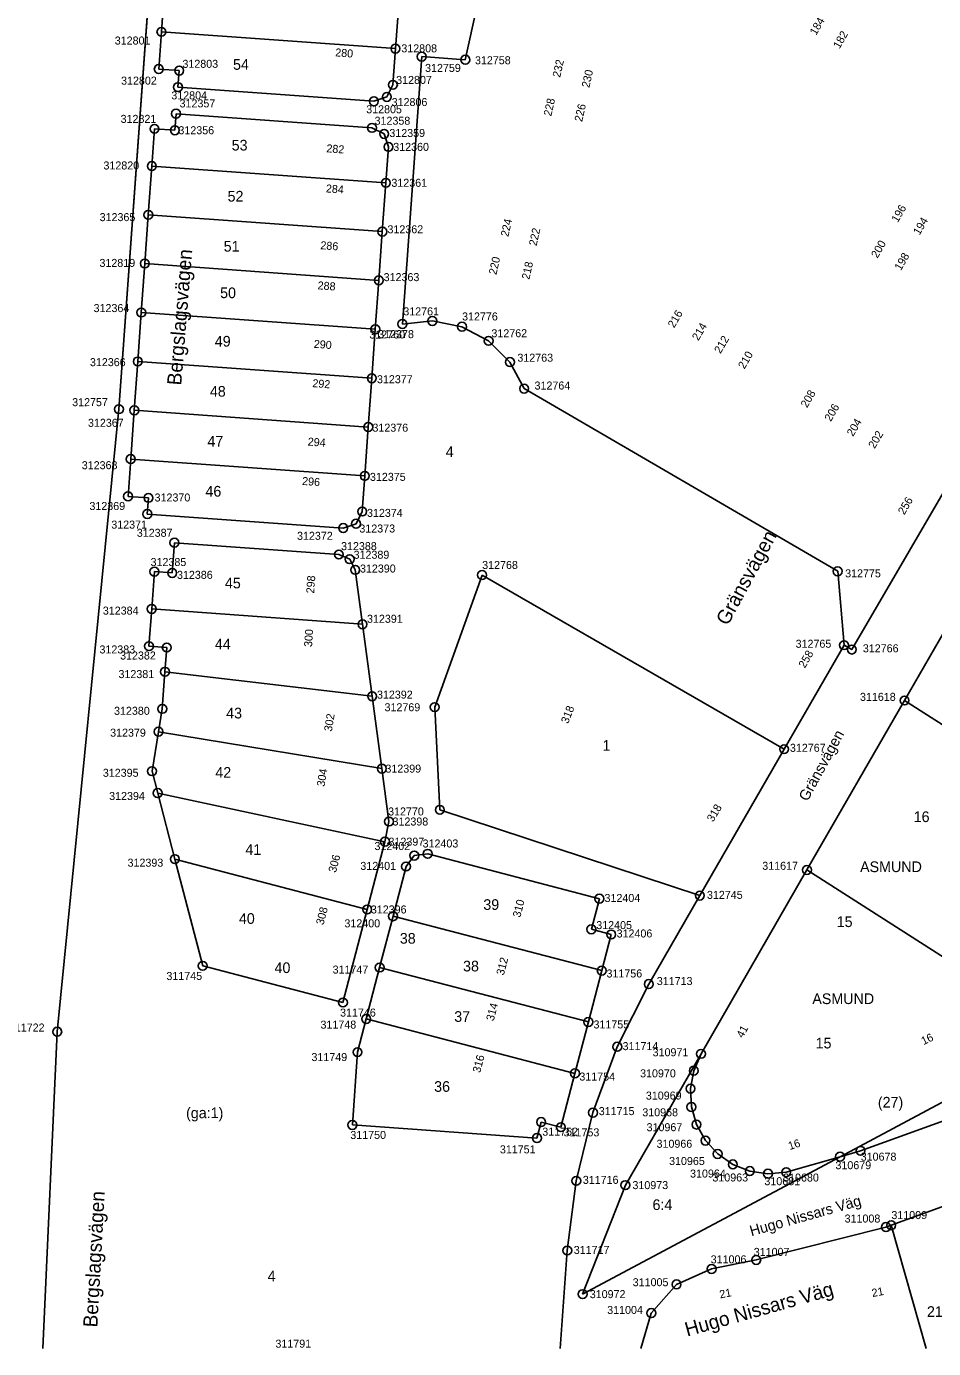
# Model space of a CAD drawing. Extents: x 141995 to 152570, y 6580184 to 6586000.
# Drawn here: x 142442.1 to 142544.1, y 6585000 to 6585148.7 of the extents above; entities that cross this region are included whole.
import ezdxf

# ---------------------------------------------------------------- set-up
doc = ezdxf.new("R2010")
doc.units = 0
for name, color, linetype in [('Level 10', 7, 'Continuous'), ('Level 40', 7, 'Continuous'), ('Level 42', 7, 'Continuous'), ('Level 43', 7, 'Continuous'), ('Level 5', 7, 'Continuous'), ('Level 51', 7, 'Continuous'), ('Level 52', 7, 'Continuous'), ('Level 53', 7, 'Continuous'), ('Level 54', 7, 'Continuous'), ('Level 55', 7, 'Continuous'), ('Level 58', 7, 'Continuous'), ('Level 59', 7, 'Continuous'), ('Level 6', 7, 'Continuous'), ('Level 7', 7, 'Continuous')]:
    doc.layers.add(name, color=color, linetype=linetype)

msp = doc.modelspace()

# ---------------------------------------------------------------- linework, layer by layer
at = {"layer": 'Level 10'}
for centre in [(142457.27, 6585148.08), (142483.59, 6585146.19), (142486.54, 6585145.29), (142456.97, 6585143.89), (142459.27, 6585143.72), (142491.44, 6585144.94), (142459.13, 6585141.86), (142482.62, 6585140.76), (142483.3, 6585142.12), (142481.16, 6585140.27), (142458.91, 6585138.87), (142456.49, 6585137.17), (142458.78, 6585137.01), (142480.95, 6585137.28), (142482.32, 6585136.6), (142482.8, 6585135.14), (142456.19, 6585132.98), (142482.51, 6585131.1), (142455.79, 6585127.5), (142482.11, 6585125.61), (142455.4, 6585122.02), (142481.72, 6585120.13), (142455, 6585116.51), (142487.74, 6585115.57), (142481.32, 6585114.63), (142484.37, 6585115.22), (142491.07, 6585114.92), (142494.06, 6585113.33), (142454.61, 6585111.01), (142496.46, 6585110.94), (142480.93, 6585109.12), (142498.06, 6585107.95), (142452.49, 6585105.64), (142454.22, 6585105.52), (142480.53, 6585103.63), (142453.82, 6585100.03), (142480.14, 6585098.14), (142453.52, 6585095.84), (142455.81, 6585095.67), (142455.68, 6585093.85), (142479.85, 6585094.13), (142477.71, 6585092.27), (142479.16, 6585092.76), (142458.73, 6585090.63), (142477.22, 6585089.3), (142478.44, 6585088.77), (142456.48, 6585087.37), (142458.48, 6585087.22), (142479.06, 6585087.57), (142533.32, 6585087.41), (142493.33, 6585086.99), (142456.18, 6585083.18), (142479.88, 6585081.45), (142455.87, 6585078.99), (142457.87, 6585078.84), (142534.04, 6585079.1), (142534.91, 6585078.61), (142457.67, 6585076.11), (142480.97, 6585073.36), (142540.84, 6585072.88), (142457.37, 6585071.94), (142488, 6585072.13), (142456.94, 6585069.37), (142527.3, 6585067.41), (142456.21, 6585064.93), (142482.06, 6585065.22), (142456.85, 6585062.47), (142488.58, 6585060.59), (142482.86, 6585059.27), (142482.41, 6585057), (142458.78, 6585055.04), (142485.7, 6585055.44), (142487.22, 6585055.64), (142484.78, 6585054.21), (142529.86, 6585053.82), (142506.52, 6585050.59), (142517.82, 6585050.94), (142480.41, 6585049.38), (142483.32, 6585048.62), (142505.62, 6585047.15), (142507.85, 6585046.57), (142461.91, 6585043.04), (142481.81, 6585042.85), (142506.79, 6585042.5), (142512.08, 6585040.99), (142477.68, 6585038.92), (142480.3, 6585037.07), (142505.28, 6585036.73), (142445.55, 6585035.63), (142508.53, 6585033.94), (142479.32, 6585033.33), (142517.95, 6585033.14), (142503.77, 6585030.95), (142517.14, 6585031.25), (142516.77, 6585029.23), (142505.8, 6585026.53), (142516.87, 6585027.17), (142478.74, 6585025.15), (142499.97, 6585025.47), (142502.19, 6585024.9), (142517.44, 6585025.19), (142499.5, 6585023.67), (142518.45, 6585023.39), (142519.83, 6585021.88), (142535.89, 6585022.24), (142521.53, 6585020.71), (142533.59, 6585021.58), (142503.92, 6585018.86), (142523.44, 6585019.96), (142525.48, 6585019.66), (142527.53, 6585019.83), (142509.44, 6585018.38), (142538.75, 6585013.66), (142539.34, 6585013.87), (142502.91, 6585011.03), (142524.16, 6585009.97), (142519.14, 6585008.95), (142515.2, 6585007.22), (142504.64, 6585006.12), (142512.36, 6585003.99)]:
    msp.add_circle(centre, 0.5, dxfattribs=at)
at = {"layer": 'Level 5'}
for points in [[(142452.49, 6585105.64), (142457.02, 6585168.35)], [(142534.91, 6585078.61), (142586.48, 6585167.12)], [(142452.49, 6585105.64), (142445.55, 6585035.63)], [(142540.84, 6585072.88), (142549.82, 6585088.46)], [(142534.04, 6585079.1), (142527.3, 6585067.41)], [(142534.91, 6585078.61), (142534.04, 6585079.1)], [(142529.86, 6585053.82), (142540.84, 6585072.88)], [(142527.3, 6585067.41), (142517.82, 6585050.94)], [(142529.86, 6585053.82), (142517.95, 6585033.14)], [(142517.82, 6585050.94), (142512.08, 6585040.99)], [(142512.08, 6585040.99), (142508.53, 6585033.94)], [(142443.92, 6585000), (142445.55, 6585035.63)], [(142533.59, 6585021.58), (142559.07, 6585035.18)], [(142508.53, 6585033.94), (142505.8, 6585026.53)], [(142517.14, 6585031.25), (142517.95, 6585033.14)], [(142516.77, 6585029.23), (142517.14, 6585031.25)], [(142516.87, 6585027.17), (142516.77, 6585029.23)], [(142517.44, 6585025.19), (142516.87, 6585027.17)], [(142505.8, 6585026.53), (142503.92, 6585018.86)], [(142518.45, 6585023.39), (142517.44, 6585025.19)], [(142519.83, 6585021.88), (142518.45, 6585023.39)], [(142521.53, 6585020.71), (142519.83, 6585021.88)], [(142523.44, 6585019.96), (142521.53, 6585020.71)], [(142533.59, 6585021.58), (142527.53, 6585019.83)], [(142525.48, 6585019.66), (142523.44, 6585019.96)], [(142527.53, 6585019.83), (142525.48, 6585019.66)], [(142503.92, 6585018.86), (142502.91, 6585011.03)], [(142539.34, 6585013.87), (142552.92, 6585018.77)], [(142524.16, 6585009.97), (142538.75, 6585013.66)], [(142538.75, 6585013.66), (142539.34, 6585013.87)], [(142502.91, 6585011.03), (142502.12, 6585000)], [(142515.2, 6585007.22), (142519.14, 6585008.95)], [(142519.14, 6585008.95), (142524.16, 6585009.97)], [(142512.36, 6585003.99), (142515.2, 6585007.22)], [(142511.18, 6585000), (142512.36, 6585003.99)]]:
    msp.add_lwpolyline(points, dxfattribs=at)
at = {"layer": 'Level 6'}
for points in [[(142457.88, 6585180.44), (142452.49, 6585105.64), (142445.55, 6585035.63), (142443.92, 6585000)], [(142502.12, 6585000), (142502.91, 6585011.03), (142503.92, 6585018.86), (142505.8, 6585026.53), (142508.53, 6585033.94), (142512.08, 6585040.99), (142517.82, 6585050.94), (142527.3, 6585067.41), (142534.04, 6585079.1), (142534.91, 6585078.61), (142586.48, 6585167.12)], [(142549.82, 6585088.46), (142540.84, 6585072.88), (142529.86, 6585053.82), (142517.95, 6585033.14), (142517.14, 6585031.25), (142516.77, 6585029.23), (142516.87, 6585027.17), (142517.44, 6585025.19), (142518.45, 6585023.39), (142519.83, 6585021.88), (142521.53, 6585020.71), (142523.44, 6585019.96), (142525.48, 6585019.66), (142527.53, 6585019.83), (142533.59, 6585021.58), (142535.89, 6585022.24), (142549.38, 6585027.12)], [(142595.69, 6585000), (142585.79, 6585027.72), (142584.44, 6585029.89), (142582.3, 6585031.3), (142579.78, 6585031.69), (142577.31, 6585030.99), (142566.52, 6585025.22), (142562.52, 6585023.31), (142552.92, 6585018.77), (142539.34, 6585013.87), (142538.75, 6585013.66), (142524.16, 6585009.97), (142519.14, 6585008.95), (142515.2, 6585007.22), (142512.36, 6585003.99), (142511.18, 6585000)]]:
    msp.add_lwpolyline(points, dxfattribs=at)
at = {"layer": 'Level 7'}
for points in [[(142498.21, 6585175.6), (142491.44, 6585144.94)], [(142457.27, 6585148.08), (142457.67, 6585153.57)], [(142483.99, 6585151.67), (142483.59, 6585146.19)], [(142456.97, 6585143.89), (142457.27, 6585148.08)], [(142483.59, 6585146.19), (142457.27, 6585148.08)], [(142483.59, 6585146.19), (142483.3, 6585142.12)], [(142486.54, 6585145.29), (142484.37, 6585115.22)], [(142491.44, 6585144.94), (142486.54, 6585145.29)], [(142459.27, 6585143.72), (142456.97, 6585143.89)], [(142459.13, 6585141.86), (142459.27, 6585143.72)], [(142481.16, 6585140.27), (142459.13, 6585141.86)], [(142483.3, 6585142.12), (142482.62, 6585140.76)], [(142482.62, 6585140.76), (142481.16, 6585140.27)], [(142458.78, 6585137.01), (142458.91, 6585138.87)], [(142458.91, 6585138.87), (142480.95, 6585137.28)], [(142456.19, 6585132.98), (142456.49, 6585137.17)], [(142456.49, 6585137.17), (142458.78, 6585137.01)], [(142480.95, 6585137.28), (142482.32, 6585136.6)], [(142482.32, 6585136.6), (142482.8, 6585135.14)], [(142482.8, 6585135.14), (142482.51, 6585131.1)], [(142455.79, 6585127.5), (142456.19, 6585132.98)], [(142456.19, 6585132.98), (142482.51, 6585131.1)], [(142482.51, 6585131.1), (142482.11, 6585125.61)], [(142455.4, 6585122.02), (142455.79, 6585127.5)], [(142455.79, 6585127.5), (142482.11, 6585125.61)], [(142482.11, 6585125.61), (142481.72, 6585120.13)], [(142455, 6585116.51), (142455.4, 6585122.02)], [(142455.4, 6585122.02), (142481.72, 6585120.13)], [(142481.72, 6585120.13), (142481.32, 6585114.63)], [(142454.61, 6585111.01), (142455, 6585116.51)], [(142481.32, 6585114.63), (142455, 6585116.51)], [(142481.32, 6585114.63), (142480.93, 6585109.12)], [(142484.37, 6585115.22), (142487.74, 6585115.57)], [(142487.74, 6585115.57), (142491.07, 6585114.92)], [(142491.07, 6585114.92), (142494.06, 6585113.33)], [(142494.06, 6585113.33), (142496.46, 6585110.94)], [(142454.22, 6585105.52), (142454.61, 6585111.01)], [(142480.93, 6585109.12), (142454.61, 6585111.01)], [(142496.46, 6585110.94), (142498.06, 6585107.95)], [(142480.93, 6585109.12), (142480.53, 6585103.63)], [(142498.06, 6585107.95), (142533.32, 6585087.41)], [(142453.82, 6585100.03), (142454.22, 6585105.52)], [(142480.53, 6585103.63), (142454.22, 6585105.52)], [(142480.53, 6585103.63), (142480.14, 6585098.14)], [(142453.52, 6585095.84), (142453.82, 6585100.03)], [(142480.14, 6585098.14), (142453.82, 6585100.03)], [(142480.14, 6585098.14), (142479.85, 6585094.13)], [(142455.81, 6585095.67), (142453.52, 6585095.84)], [(142455.68, 6585093.85), (142455.81, 6585095.67)], [(142477.71, 6585092.27), (142455.68, 6585093.85)], [(142479.85, 6585094.13), (142479.16, 6585092.76)], [(142479.16, 6585092.76), (142477.71, 6585092.27)], [(142458.48, 6585087.22), (142458.73, 6585090.63)], [(142458.73, 6585090.63), (142477.22, 6585089.3)], [(142477.22, 6585089.3), (142478.44, 6585088.77)], [(142478.44, 6585088.77), (142479.06, 6585087.57)], [(142456.18, 6585083.18), (142456.48, 6585087.37)], [(142456.48, 6585087.37), (142458.48, 6585087.22)], [(142479.06, 6585087.57), (142479.88, 6585081.45)], [(142493.33, 6585086.99), (142488, 6585072.13)], [(142527.3, 6585067.41), (142493.33, 6585086.99)], [(142533.32, 6585087.41), (142534.04, 6585079.1)], [(142455.87, 6585078.99), (142456.18, 6585083.18)], [(142456.18, 6585083.18), (142479.88, 6585081.45)], [(142479.88, 6585081.45), (142480.97, 6585073.36)], [(142457.87, 6585078.84), (142455.87, 6585078.99)], [(142457.67, 6585076.11), (142457.87, 6585078.84)], [(142457.37, 6585071.94), (142457.67, 6585076.11)], [(142457.67, 6585076.11), (142480.97, 6585073.36)], [(142480.97, 6585073.36), (142482.06, 6585065.22)], [(142540.84, 6585072.88), (142570.82, 6585053.75)], [(142456.94, 6585069.37), (142457.37, 6585071.94)], [(142488, 6585072.13), (142488.58, 6585060.59)], [(142456.21, 6585064.93), (142456.94, 6585069.37)], [(142482.06, 6585065.22), (142456.94, 6585069.37)], [(142456.85, 6585062.47), (142456.21, 6585064.93)], [(142482.06, 6585065.22), (142482.86, 6585059.27)], [(142458.78, 6585055.04), (142456.85, 6585062.47)], [(142456.85, 6585062.47), (142482.41, 6585057)], [(142488.58, 6585060.59), (142517.82, 6585050.94)], [(142482.86, 6585059.27), (142482.41, 6585057)], [(142482.41, 6585057), (142480.41, 6585049.38)], [(142480.41, 6585049.38), (142458.78, 6585055.04)], [(142458.78, 6585055.04), (142461.91, 6585043.04)], [(142484.78, 6585054.21), (142485.7, 6585055.44)], [(142485.7, 6585055.44), (142487.22, 6585055.64)], [(142487.22, 6585055.64), (142506.52, 6585050.59)], [(142483.32, 6585048.62), (142484.78, 6585054.21)], [(142529.86, 6585053.82), (142559.07, 6585035.18)], [(142506.52, 6585050.59), (142505.62, 6585047.15)], [(142480.41, 6585049.38), (142477.68, 6585038.92)], [(142483.32, 6585048.62), (142481.81, 6585042.85)], [(142483.32, 6585048.62), (142506.79, 6585042.5)], [(142505.62, 6585047.15), (142507.85, 6585046.57)], [(142507.85, 6585046.57), (142506.79, 6585042.5)], [(142477.68, 6585038.92), (142461.91, 6585043.04)], [(142480.3, 6585037.07), (142481.81, 6585042.85)], [(142505.28, 6585036.73), (142481.81, 6585042.85)], [(142506.79, 6585042.5), (142505.28, 6585036.73)], [(142479.32, 6585033.33), (142480.3, 6585037.07)], [(142503.77, 6585030.95), (142480.3, 6585037.07)], [(142505.28, 6585036.73), (142503.77, 6585030.95)], [(142478.74, 6585025.15), (142479.32, 6585033.33)], [(142509.44, 6585018.38), (142517.95, 6585033.14)], [(142503.77, 6585030.95), (142502.19, 6585024.9)], [(142499.97, 6585025.47), (142499.5, 6585023.67)], [(142502.19, 6585024.9), (142499.97, 6585025.47)], [(142499.5, 6585023.67), (142478.74, 6585025.15)], [(142533.59, 6585021.58), (142504.64, 6585006.12)], [(142504.64, 6585006.12), (142509.44, 6585018.38)], [(142539.34, 6585013.87), (142543.28, 6585000)]]:
    msp.add_lwpolyline(points, dxfattribs=at)

# ---------------------------------------------------------------- texts
at = {"layer": 'Level 40'}
msp.add_text('Hugo Nissars Väg', height=1.2, rotation=15.7144, dxfattribs=at).set_placement((142523.62, 6585012.62))
at = {"layer": 'Level 42'}
msp.add_text('Gränsvägen', height=1.2, rotation=61.4425, dxfattribs=at).set_placement((142529.92, 6585061.46))
at = {"layer": 'Level 43'}
for s, rotation, p in [('Bergslagsvägen', 85.3118, (142459.49, 6585108.28)), ('Gränsvägen', 61.4425, (142520.95, 6585081.21)), ('Bergslagsvägen', 86.8417, (142450.06, 6585002.35)), ('Hugo Nissars Väg', 15.7144, (142516.39, 6585001.34))]:
    msp.add_text(s, height=1.6, rotation=rotation, dxfattribs=at).set_placement(p)
at = {"layer": 'Level 51'}
for s, rotation, p in [('54', 0.0522, (142465.32, 6585143.81)), ('53', 0.0522, (142465.17, 6585134.73)), ('52', 0.0522, (142464.71, 6585128.99)), ('51', 0.0522, (142464.27, 6585123.36)), ('50', 0.0522, (142463.87, 6585118.13)), ('49', 0.0522, (142463.27, 6585112.68)), ('48', 0.0522, (142462.72, 6585107.05)), ('47', 0.0522, (142462.44, 6585101.43)), ('4', 0.0522, (142489.24, 6585100.25)), ('46', 0.0522, (142462.22, 6585095.81)), ('45', 0.0522, (142464.41, 6585085.49)), ('44', 0.0522, (142463.28, 6585078.62)), ('43', 0.0522, (142464.55, 6585070.86)), ('1', 0.0522, (142506.87, 6585067.23)), ('42', 0.0522, (142463.33, 6585064.19)), ('41', 0.0522, (142466.71, 6585055.52)), ('39', 0.0522, (142493.47, 6585049.33)), ('40', 0.0522, (142465.98, 6585047.76)), ('38', 0.0522, (142491.19, 6585042.41)), ('37', 0.0522, (142490.2, 6585036.74)), ('15', 0.0514, (142530.84, 6585033.75)), ('36', 0.0522, (142487.94, 6585028.87)), ('(ga:1)', 0.0522, (142460.04, 6585025.91)), ('6:4', 0.0514, (142512.5, 6585015.58)), ('4', 0.0522, (142469.22, 6585007.56))]:
    msp.add_text(s, height=1.2, rotation=rotation, dxfattribs=at).set_placement(p)
at = {"layer": 'Level 52'}
msp.add_text('(27)', height=1.2, rotation=0.0514, dxfattribs=at).set_placement((142537.84, 6585027.1))
at = {"layer": 'Level 53'}
for s, rotation, p in [('312801', 0.0522, (142452.02, 6585146.65)), ('312808', 0.0522, (142484.25, 6585145.77)), ('312803', 0.0522, (142459.63, 6585144.03)), ('312759', 0.0522, (142486.92, 6585143.57)), ('312758', 0.0522, (142492.53, 6585144.43)), ('312802', 0.0522, (142452.73, 6585142.14)), ('312807', 0.0522, (142483.67, 6585142.22)), ('312804', 0.0522, (142458.38, 6585140.48)), ('312357', 0.0522, (142459.31, 6585139.58)), ('312805', 0.0522, (142480.3, 6585138.92)), ('312806', 0.0522, (142483.16, 6585139.73)), ('312821', 0.0522, (142452.68, 6585137.84)), ('312358', 0.0522, (142481.24, 6585137.63)), ('312356', 0.0522, (142459.18, 6585136.56)), ('312359', 0.0522, (142482.9, 6585136.25)), ('312360', 0.0522, (142483.34, 6585134.69)), ('312820', 0.0522, (142450.75, 6585132.6)), ('312361', 0.0522, (142483.13, 6585130.65)), ('312365', 0.0522, (142450.32, 6585126.79)), ('312362', 0.0522, (142482.69, 6585125.42)), ('312819', 0.0522, (142450.3, 6585121.64)), ('312363', 0.0522, (142482.26, 6585120.04)), ('312364', 0.0522, (142449.64, 6585116.56)), ('312761', 0.0522, (142484.47, 6585116.19)), ('312776', 0.0522, (142491.08, 6585115.62)), ('312760', 0.0522, (142480.65, 6585113.59)), ('312378', 0.0522, (142481.65, 6585113.63)), ('312762', 0.0522, (142494.38, 6585113.73)), ('312763', 0.0522, (142497.3, 6585110.98)), ('312366', 0.0522, (142449.23, 6585110.48)), ('312377', 0.0522, (142481.51, 6585108.56)), ('312764', 0.0522, (142499.23, 6585107.85)), ('312757', 0.0522, (142447.23, 6585105.98)), ('312367', 0.0522, (142449.01, 6585103.66)), ('312376', 0.0522, (142481, 6585103.11)), ('312368', 0.0522, (142448.31, 6585098.89)), ('312375', 0.0522, (142480.72, 6585097.58)), ('312369', 0.0522, (142449.17, 6585094.3)), ('312370', 0.0522, (142456.5, 6585095.26)), ('312374', 0.0522, (142480.39, 6585093.53)), ('312371', 0.0522, (142451.63, 6585092.21)), ('312387', 0.0522, (142454.5, 6585091.29)), ('312373', 0.0522, (142479.53, 6585091.77)), ('312372', 0.0522, (142472.52, 6585090.95)), ('312388', 0.0522, (142477.47, 6585089.79)), ('312389', 0.0522, (142478.88, 6585088.82)), ('312385', 0.0522, (142456.05, 6585088)), ('312390', 0.0522, (142479.6, 6585087.27)), ('312768', 0.0522, (142493.34, 6585087.67)), ('312775', 0.0514, (142534.16, 6585086.73)), ('312386', 0.0522, (142459.02, 6585086.56)), ('312384', 0.0522, (142450.68, 6585082.54)), ('312391', 0.0522, (142480.39, 6585081.62)), ('312383', 0.0522, (142450.3, 6585078.17)), ('312765', 0.0514, (142528.59, 6585078.81)), ('312766', 0.0514, (142536.15, 6585078.3)), ('312382', 0.0522, (142452.62, 6585077.49)), ('312381', 0.0522, (142452.44, 6585075.4)), ('312392', 0.0522, (142481.51, 6585073.09)), ('311618', 0.0514, (142535.83, 6585072.84)), ('312380', 0.0522, (142451.94, 6585071.27)), ('312769', 0.0522, (142482.36, 6585071.67)), ('312379', 0.0522, (142451.5, 6585068.81)), ('312767', 0.0514, (142527.95, 6585067.11)), ('312399', 0.0522, (142482.46, 6585064.77)), ('312395', 0.0522, (142450.68, 6585064.3)), ('312394', 0.0522, (142451.39, 6585061.69)), ('312770', 0.0522, (142482.76, 6585059.95)), ('312398', 0.0522, (142483.26, 6585058.82)), ('312402', 0.0522, (142481.23, 6585056.06)), ('312397', 0.0522, (142482.81, 6585056.55)), ('312403', 0.0522, (142486.64, 6585056.35)), ('312393', 0.0522, (142453.46, 6585054.19)), ('312401', 0.0522, (142479.64, 6585053.83)), ('311617', 0.0514, (142524.84, 6585053.84)), ('312404', 0.0522, (142507.1, 6585050.22)), ('312745', 0.0514, (142518.62, 6585050.57)), ('312396', 0.0522, (142480.82, 6585048.93)), ('312400', 0.0522, (142477.85, 6585047.37)), ('312405', 0.0522, (142506.17, 6585047.17)), ('312406', 0.0514, (142508.46, 6585046.23)), ('311747', 0.0522, (142476.52, 6585042.17)), ('311745', 0.0522, (142457.83, 6585041.45)), ('311756', 0.0514, (142507.32, 6585041.73)), ('311713', 0.0514, (142512.98, 6585040.88)), ('311746', 0.0522, (142477.36, 6585037.33)), ('311722', 0.0522, (142440.11, 6585035.65)), ('311748', 0.0522, (142475.16, 6585035.98)), ('311755', 0.0514, (142505.86, 6585036)), ('311714', 0.0514, (142509.13, 6585033.56)), ('311749', 0.0522, (142474.14, 6585032.33)), ('310971', 0.0514, (142512.51, 6585032.87)), ('310970', 0.0514, (142511.1, 6585030.5)), ('311754', 0.0514, (142504.27, 6585030.14)), ('310969', 0.0514, (142511.75, 6585028)), ('311715', 0.0514, (142506.45, 6585026.25)), ('310968', 0.0514, (142511.35, 6585026.12)), ('310967', 0.0514, (142511.83, 6585024.44)), ('311750', 0.0522, (142478.51, 6585023.57)), ('311752', 0.0514, (142500.1, 6585023.94)), ('311753', 0.0514, (142502.5, 6585023.86)), ('311751', 0.0514, (142495.33, 6585021.95)), ('310966', 0.0514, (142512.95, 6585022.58)), ('310965', 0.0514, (142514.36, 6585020.64)), ('310679', 0.0514, (142533.07, 6585020.17)), ('310678', 0.0514, (142535.91, 6585021.13)), ('311716', 0.0514, (142504.66, 6585018.52)), ('310964', 0.0514, (142516.72, 6585019.23)), ('310963', 0.0514, (142519.23, 6585018.79)), ('310681', 0.0514, (142525.08, 6585018.37)), ('310680', 0.0514, (142527.19, 6585018.78)), ('310973', 0.0514, (142510.24, 6585017.93)), ('311008', 0.0514, (142534.1, 6585014.17)), ('311009', 0.0514, (142539.36, 6585014.56)), ('311717', 0.0514, (142503.64, 6585010.64)), ('311006', 0.0514, (142519.04, 6585009.58)), ('311007', 0.0514, (142523.88, 6585010.42)), ('311005', 0.0514, (142510.27, 6585007.01)), ('310972', 0.0514, (142505.44, 6585005.67)), ('311004', 0.0514, (142507.4, 6585003.89)), ('311791', 0.0522, (142470.09, 6585000.1))]:
    msp.add_text(s, height=0.9, rotation=rotation, dxfattribs=at).set_placement(p)
at = {"layer": 'Level 54'}
for s, rotation, p in [('184', 59.8427, (142530.89, 6585147.63)), ('182', 59.8427, (142533.52, 6585146.11)), ('280', 355.5341, (142476.79, 6585145.33)), ('232', 77.448, (142502.11, 6585142.89)), ('230', 77.448, (142505.39, 6585141.74)), ('228', 77.448, (142501.11, 6585138.54)), ('226', 77.448, (142504.58, 6585137.91)), ('282', 355.8751, (142475.8, 6585134.54)), ('284', 355.8751, (142475.74, 6585130.03)), ('196', 59.7706, (142540.07, 6585126.56)), ('224', 77.447, (142496.28, 6585124.98)), ('194', 59.7706, (142542.52, 6585125.15)), ('222', 77.447, (142499.45, 6585123.95)), ('286', 355.9001, (142475.12, 6585123.64)), ('200', 59.7706, (142537.79, 6585122.56)), ('220', 77.447, (142494.94, 6585120.71)), ('218', 77.447, (142498.64, 6585120.17)), ('198', 59.7706, (142540.42, 6585121.16)), ('288', 355.9001, (142474.81, 6585119.13)), ('216', 59.7267, (142514.92, 6585114.71)), ('214', 59.7267, (142517.65, 6585113.28)), ('290', 355.7231, (142474.38, 6585112.55)), ('212', 59.7267, (142520.14, 6585111.83)), ('210', 59.7267, (142522.83, 6585110.09)), ('292', 355.7231, (142474.22, 6585108.13)), ('208', 59.7266, (142529.87, 6585105.73)), ('206', 59.7266, (142532.54, 6585104.18)), ('204', 59.6236, (142535.05, 6585102.51)), ('202', 59.6236, (142537.48, 6585101.14)), ('294', 355.7181, (142473.7, 6585101.56)), ('296', 355.7181, (142473.07, 6585097.13)), ('298', 85.9838, (142474.44, 6585084.9)), ('300', 85.9838, (142474.2, 6585078.87)), ('302', 80.6079, (142476.43, 6585069.34)), ('318', 68.6433, (142503, 6585070.21)), ('304', 80.6079, (142475.61, 6585063.15)), ('306', 75.3531, (142476.89, 6585053.47)), ('310', 75.3781, (142497.62, 6585048.42)), ('308', 75.3531, (142475.49, 6585047.58)), ('312', 75.3821, (142495.77, 6585041.92)), ('314', 75.3821, (142494.63, 6585036.78)), ('16', 25.5073, (142542.97, 6585034.12)), ('316', 75.3821, (142493.11, 6585030.95)), ('21', 10.7954, (142537.24, 6585005.79))]:
    msp.add_text(s, height=0.9, rotation=rotation, dxfattribs=at).set_placement(p)
at = {"layer": 'Level 55'}
for s, rotation, p in [('256', 59.7716, (142540.81, 6585093.7)), ('258', 60.0456, (142529.63, 6585076.45)), ('318', 59.1766, (142519.31, 6585059.15)), ('41', 61.9205, (142522.66, 6585034.86)), ('16', 18.4064, (142527.93, 6585022.32)), ('21', 10.7954, (142520.12, 6585005.64))]:
    msp.add_text(s, height=0.9, rotation=rotation, dxfattribs=at).set_placement(p)
at = {"layer": 'Level 58'}
for p in [(142535.84, 6585053.58), (142530.47, 6585038.74)]:
    msp.add_text('ASMUND', height=1.2, rotation=0.0514, dxfattribs=at).set_placement(p)
at = {"layer": 'Level 59'}
for s, rotation, p in [('16', 0.0514, (142541.87, 6585059.21)), ('15', 0.0514, (142533.21, 6585047.4)), ('38', 0.0522, (142484.08, 6585045.53)), ('40', 0.0522, (142469.99, 6585042.23)), ('21', 0.0514, (142543.36, 6585003.56))]:
    msp.add_text(s, height=1.2, rotation=rotation, dxfattribs=at).set_placement(p)

doc.saveas('drawing.dxf')
